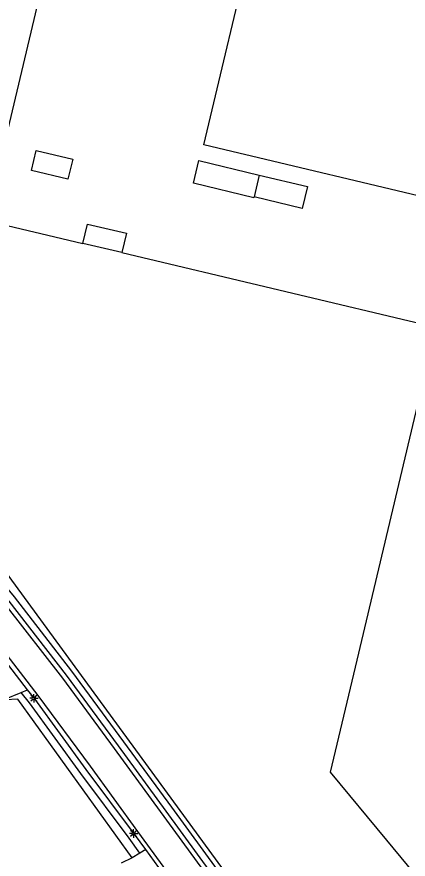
# Model space of a CAD drawing. Extents: x 124000 to 129000, y 395500 to 397503.
# Drawn here: x 128333.6 to 128391.7, y 396622.9 to 396747.8 of the extents above; entities that cross this region are included whole.
import ezdxf

# ---------------------------------------------------------------- set-up
doc = ezdxf.new("R2010")
doc.units = 0
for name, color, linetype in [('gg-afsc-hekwerk', 7, 'Continuous'), ('gg-bbg-bijgebouw', 7, 'Continuous'), ('gg-bbg-hoofdgebouw', 7, 'Continuous'), ('gg-bbg-luifel en loopbrug', 7, 'Continuous'), ('gg-knt-verharding', 7, 'Continuous'), ('gt-grn-groengrens NZ', 7, 'Continuous'), ('gt-grn-vlakafsluiter', 7, 'Continuous'), ('gt-symb-lichtmast', 7, 'Continuous')]:
    doc.layers.add(name, color=color, linetype=linetype)

# ---------------------------------------------------------------- blocks, each defined once
blk = doc.blocks.new('gt0-LMAST')
at = {"layer": 'gt-symb-lichtmast'}
for p, q in [((-0.18, 0.17), (-0.45, 0.44)), ((-0.01, 0.25), (-0.01, 0.62)), ((0.17, 0.17), (0.44, 0.44)), ((-0.26, 0), (-0.63, 0)), ((-0.18, -0.18), (-0.45, -0.45)), ((-0.01, -0.25), (-0.01, -0.63)), ((0.44, -0.45), (0.17, -0.18)), ((0.24, 0), (0.62, 0))]:
    blk.add_line(p, q, dxfattribs=at)
blk.add_circle((-0.01, 0), 0.25, dxfattribs=at)

msp = doc.modelspace()

# ---------------------------------------------------------------- linework, layer by layer
at = {"layer": 'gg-afsc-hekwerk'}
msp.add_line((128350.73, 396623.09), (128349.08, 396622.31), dxfattribs=at)
for points in [[(128323.39, 396677.12), (128375.25, 396606.22), (128386.57, 396592.42)], [(128350.73, 396623.09), (128333.77, 396646.62), (128331.92, 396646.54)]]:
    msp.add_lwpolyline(points, dxfattribs=at)
at = {"layer": 'gg-bbg-bijgebouw'}
for p, q in [((128369.58, 396724.38), (128368.81, 396721.16)), ((128349.2, 396712.87), (128343.43, 396714.23))]:
    msp.add_line(p, q, dxfattribs=at)
for points in [[(128335.78, 396725.04), (128336.51, 396728.01), (128341.92, 396726.75), (128341.19, 396723.78), (128335.78, 396725.04)], [(128359.82, 396723.17), (128360.63, 396726.54), (128369.58, 396724.38)], [(128368.81, 396721.16), (128368.77, 396721.02), (128359.82, 396723.17)], [(128343.43, 396714.23), (128344.11, 396717.1), (128349.87, 396715.74), (128349.2, 396712.87)]]:
    msp.add_lwpolyline(points, dxfattribs=at)
at = {"layer": 'gg-bbg-hoofdgebouw'}
msp.add_lwpolyline([(128368.82, 396760.26), (128377.4, 396758.24), (128378.11, 396761.2), (128383.81, 396759.84), (128385.35, 396766.22), (128408.89, 396760.61), (128399.19, 396719.86), (128361.35, 396728.87), (128368.82, 396760.26)], dxfattribs=at)
at = {"layer": 'gg-bbg-luifel en loopbrug'}
msp.add_lwpolyline([(128369.58, 396724.38), (128376.75, 396722.66), (128375.98, 396719.43), (128368.81, 396721.16)], dxfattribs=at)
at = {"layer": 'gg-knt-verharding'}
for p, q in [((128335.23, 396648.01), (128331.29, 396653.11)), ((128331.86, 396646.62), (128334.28, 396647.62)), ((128334.28, 396647.62), (128335.23, 396648.01)), ((128351.88, 396623.79), (128350.73, 396623.09)), ((128352.74, 396624.31), (128351.88, 396623.79)), ((128355.32, 396620.78), (128352.74, 396624.31))]:
    msp.add_line(p, q, dxfattribs=at)
for points in [[(128379.72, 396588.29), (128367.72, 396604.93), (128351.57, 396627.02), (128344.54, 396636.68), (128336.77, 396647.16), (128328.39, 396658.04), (128319.2, 396669.32), (128312.09, 396677.49), (128300.69, 396689.78), (128281.53, 396709.74), (128248.36, 396744.42)], [(128383.26, 396591.03), (128371.41, 396607.42), (128348.11, 396639.3), (128340.46, 396649.74), (128331.89, 396660.73), (128322.28, 396672.4), (128315.37, 396680.38), (128303.83, 396692.8), (128285.06, 396712.49), (128279.69, 396718.29)], [(128383.84, 396591.43), (128371.87, 396607.96), (128355.79, 396630.04), (128348.71, 396639.7), (128340.97, 396650.17), (128332.49, 396661.18), (128322.82, 396672.83), (128315.95, 396680.82), (128304.31, 396693.32), (128288.15, 396710.4)], [(128352.74, 396624.31), (128351.08, 396626.58), (128343.91, 396636.22), (128336.28, 396646.67), (128335.23, 396648.01)]]:
    msp.add_lwpolyline(points, dxfattribs=at)
at = {"layer": 'gt-grn-groengrens NZ'}
for points in [[(128384.65, 396592.02), (128372.68, 396608.55), (128356.6, 396630.63), (128349.51, 396640.29), (128341.77, 396650.77), (128333.27, 396661.81), (128323.58, 396673.48), (128321.74, 396675.61)], [(128351.88, 396623.79), (128350.28, 396625.99), (128343.1, 396635.62), (128335.48, 396646.07), (128334.28, 396647.62)]]:
    msp.add_lwpolyline(points, dxfattribs=at)
at = {"layer": 'gt-grn-vlakafsluiter'}
for points in [[(128338.85, 396758.97), (128329.04, 396717.65), (128343.43, 396714.23)], [(128349.2, 396712.87), (128395.8, 396701.81), (128384.07, 396652.4), (128380.13, 396635.8), (128388.46, 396625.71), (128403.11, 396607.99), (128423.48, 396624.83), (128472.96, 396612.38), (128472.73, 396644.56), (128464.23, 396646.43), (128468.74, 396666.87), (128594.76, 396639.11)]]:
    msp.add_lwpolyline(points, dxfattribs=at)

# ---------------------------------------------------------------- block references
at = {"layer": 'gt-symb-lichtmast'}
for p in [(128336.16, 396646.77), (128350.96, 396626.71)]:
    msp.add_blockref('gt0-LMAST', p, dxfattribs=at)

doc.saveas('drawing.dxf')
